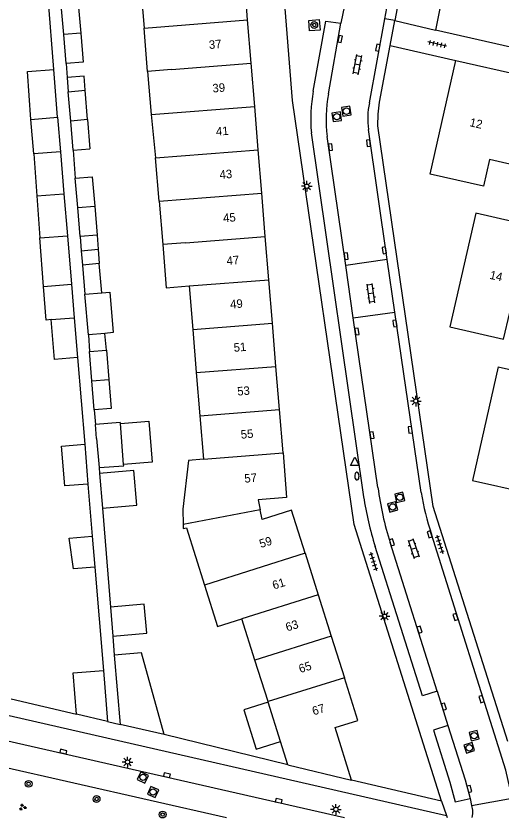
# Model space of a CAD drawing. Extents: x 124000 to 128010, y 398999 to 403000.
# Drawn here: x 127404.1 to 127461.2, y 398999.9 to 399094.1 of the extents above; entities that cross this region are included whole.
import ezdxf

# ---------------------------------------------------------------- set-up
doc = ezdxf.new("R2010")
doc.units = 0
for name, color, linetype in [('gg-afsc-erfafscheiding', 7, 'Continuous'), ('gg-afsc-hekwerk', 7, 'Continuous'), ('gg-anno-huisnummerreeks BGT', 7, 'Continuous'), ('gg-bbg-bijgebouw', 7, 'Continuous'), ('gg-bbg-gedigitaliseerde bebouwing', 7, 'Continuous'), ('gg-bbg-gedigitaliseerde bijgebouw', 7, 'Continuous'), ('gg-bbg-hoofdgebouw', 7, 'Continuous'), ('gg-bbg-luifel en loopbrug', 7, 'Continuous'), ('gg-bbg-tussenscheiding', 7, 'Continuous'), ('gg-knt-verharding', 7, 'Continuous'), ('gg-knt-verharding nz', 7, 'Continuous'), ('gt-grn-weggrens', 7, 'Continuous'), ('gt-symb-boom', 7, 'Continuous'), ('gt-symb-brandkraan', 7, 'Continuous'), ('gt-symb-groenvak', 7, 'Continuous'), ('gt-symb-klinker verharding', 7, 'Continuous'), ('gt-symb-kolk', 7, 'Continuous'), ('gt-symb-lichtmast', 7, 'Continuous'), ('gt-symb-rioolschacht', 7, 'Continuous'), ('gt-symb-tegel verharding', 7, 'Continuous'), ('gt-symb-waterafsluiter', 7, 'Continuous')]:
    doc.layers.add(name, color=color, linetype=linetype)

# ---------------------------------------------------------------- blocks, each defined once
blk = doc.blocks.new('gt0-TEG1')
at = {"layer": 'gt-symb-tegel verharding'}
for p, q in [((-1.125, 0), (1.125, 0)), ((-0.9, -0.25), (-0.9, 0.25)), ((-0.45, -0.25), (-0.45, 0.25)), ((0, -0.25), (0, 0.25)), ((0.45, -0.25), (0.45, 0.25)), ((0.9, -0.25), (0.9, 0.25))]:
    blk.add_line(p, q, dxfattribs=at)
blk = doc.blocks.new('gt0-RS')
at = {"layer": 'gt-symb-rioolschacht'}
blk.add_lwpolyline([(-0.5, -0.5), (0.5, -0.5), (0.5, 0.5), (-0.5, 0.5)], close=True, dxfattribs=at)
blk.add_circle((0, 0), 0.375, dxfattribs=at)
blk = doc.blocks.new('gt0-KL1')
at = {"layer": 'gt-symb-klinker verharding'}
for p, q in [((-1.15, 0.3), (1.15, 0.3)), ((-1, -0.3), (-1, 0.3)), ((-0.5, 0.3), (-0.5, 0.45)), ((0, -0.3), (0, 0.3)), ((0.5, 0.3), (0.5, 0.45)), ((1, -0.3), (1, 0.3)), ((-1.15, -0.3), (1.15, -0.3)), ((-0.5, -0.45), (-0.5, -0.3)), ((0.5, -0.45), (0.5, -0.3))]:
    blk.add_line(p, q, dxfattribs=at)
blk = doc.blocks.new('gt0-KOLK')
at = {"layer": 'gt-symb-kolk'}
blk.add_lwpolyline([(0, 0), (0.375, 0), (0.375, 0.4), (-0.375, 0.4), (-0.375, 0), (0, 0)], dxfattribs=at)
blk = doc.blocks.new('gt0-BOOM')
at = {"layer": 'gt-symb-boom'}
for radius in [0.4, 0.2]:
    blk.add_circle((0, 0), radius, dxfattribs=at)
blk = doc.blocks.new('gt0-LMAST')
at = {"layer": 'gt-symb-lichtmast'}
for p, q in [((-0.182, 0.173), (-0.447, 0.438)), ((-0.005, 0.246), (-0.005, 0.621)), ((0.172, 0.173), (0.437, 0.438)), ((-0.255, -0.004), (-0.63, -0.004)), ((-0.182, -0.181), (-0.447, -0.446)), ((-0.005, -0.254), (-0.005, -0.629)), ((0.437, -0.446), (0.172, -0.181)), ((0.245, -0.004), (0.62, -0.004))]:
    blk.add_line(p, q, dxfattribs=at)
blk.add_circle((-0.005, -0.004), 0.25, dxfattribs=at)
blk = doc.blocks.new('gt0-WAFSL')
at = {"layer": 'gt-symb-waterafsluiter'}
for p, q in [((-0.5, -0.333), (0, 0.667)), ((0, 0.667), (0.5, -0.333)), ((0.5, -0.333), (-0.5, -0.333))]:
    blk.add_line(p, q, dxfattribs=at)
blk = doc.blocks.new('gt0-BR')
at = {"layer": 'gt-symb-brandkraan'}
for centre, radius, start, end in [((-0.244, 0), 0.206, 107.56694, 252.43307), ((0.599, -2.664), 3, 106.89205, 107.56694), ((0, -0.691), 0.938, 73.10799, 106.89205), ((-0.599, -2.664), 3, 72.43309, 73.10799), ((0.244, 0), 0.206, 287.56695, 72.43309), ((0.599, 2.664), 3, 252.43307, 253.10797), ((0, 0.691), 0.938, 253.10797, 286.89206), ((-0.599, 2.664), 3, 286.89206, 287.56695)]:
    blk.add_arc(centre, radius, start, end, dxfattribs=at)
blk = doc.blocks.new('gt0-GRVAK')
at = {"layer": 'gt-symb-groenvak'}
for p, q in [((-0.11, 0.189), (-0.228, 0.24)), ((-0.182, 0.153), (0.088, 0.153)), ((-0.091, 0.211), (-0.156, 0.322)), ((-0.047, 0.214), (-0.047, 0.393)), ((-0.004, 0.211), (0.061, 0.322)), ((0.015, 0.189), (0.133, 0.24)), ((0.262, -0.052), (0.197, 0.059)), ((0.305, -0.049), (0.305, 0.13)), ((0.349, -0.052), (0.414, 0.059)), ((-0.245, -0.228), (-0.363, -0.177)), ((-0.318, -0.264), (-0.047, -0.264)), ((-0.226, -0.206), (-0.291, -0.095)), ((-0.183, -0.203), (-0.183, -0.024)), ((-0.139, -0.206), (-0.074, -0.095)), ((-0.12, -0.228), (-0.002, -0.177)), ((0.243, -0.074), (0.125, -0.023)), ((0.17, -0.11), (0.441, -0.11)), ((0.368, -0.074), (0.486, -0.023))]:
    blk.add_line(p, q, dxfattribs=at)

msp = doc.modelspace()

# ---------------------------------------------------------------- linework, layer by layer
at = {"layer": 'gg-afsc-erfafscheiding'}
for p, q in [((127408.586, 399087.85), (127406.254, 399117.376)), ((127454.133, 399096.037), (127453.453, 399092.479)), ((127484.718, 399085.382), (127453.453, 399092.479)), ((127410.04, 399088.552), (127410.158, 399086.899)), ((127410.856, 399078.377), (127411.102, 399075.096)), ((127411.365, 399054.028), (127412.208, 399043.843)), ((127413.341, 399047.866), (127413.473, 399046.178)), ((127413.892, 399041.101), (127413.95, 399040.403)), ((127412.594, 399039.169), (127413.102, 399033.03)), ((127414.289, 399036.337), (127415.225, 399024.717)), ((127413.401, 399029.423), (127414.422, 399017.281)), ((127415.513, 399021.299), (127415.68, 399019.07)), ((127436.088, 399006.19), (127421.54, 399009.758))]:
    msp.add_line(p, q, dxfattribs=at)
at = {"layer": 'gg-afsc-hekwerk'}
msp.add_line((127403.564, 399013.944), (127411.233, 399012.13), dxfattribs=at)
at = {"layer": 'gg-bbg-bijgebouw'}
for p, q in [((127409.745, 399091.983), (127409.45, 399095.417)), ((127410.04, 399088.552), (127409.745, 399091.983)), ((127410.276, 399085.246), (127412.269, 399085.414)), ((127410.568, 399081.786), (127410.276, 399085.246)), ((127410.856, 399078.377), (127410.568, 399081.786)), ((127411.399, 399071.65), (127411.102, 399075.096)), ((127411.693, 399068.243), (127411.399, 399071.65)), ((127413.393, 399071.814), (127413.686, 399068.415)), ((127413.686, 399068.415), (127411.693, 399068.243)), ((127412.762, 399054.718), (127414.755, 399054.886)), ((127413.052, 399051.287), (127412.762, 399054.718)), ((127414.755, 399054.886), (127415.045, 399051.452)), ((127413.341, 399047.866), (127413.052, 399051.287)), ((127414.422, 399017.281), (127414.876, 399011.276)), ((127414.876, 399011.276), (127411.233, 399012.13)), ((127421.54, 399009.758), (127416.384, 399010.91))]:
    msp.add_line(p, q, dxfattribs=at)
for points in [[(127409.45, 399095.417), (127411.443, 399095.588), (127411.74, 399092.136)], [(127411.74, 399092.136), (127412.033, 399088.723), (127410.04, 399088.552)], [(127411.102, 399075.096), (127413.095, 399075.268), (127413.393, 399071.814)], [(127415.045, 399051.452), (127415.334, 399048.034), (127413.341, 399047.866)], [(127411.233, 399012.13), (127410.864, 399017.012), (127414.422, 399017.281)]]:
    msp.add_lwpolyline(points, dxfattribs=at)
at = {"layer": 'gg-bbg-gedigitaliseerde bebouwing'}
for p, q in [((127419.6, 399087.626), (127419.191, 399092.722)), ((127419.6, 399087.626), (127420.007, 399082.555)), ((127420.007, 399082.555), (127420.547, 399077.468)), ((127420.963, 399072.401), (127420.547, 399077.468)), ((127420.963, 399072.401), (127421.383, 399067.292)), ((127424.491, 399062.434), (127424.91, 399057.338)), ((127424.91, 399057.338), (127425.327, 399052.259)), ((127425.327, 399052.259), (127425.746, 399047.163)), ((127425.746, 399047.163), (127426.163, 399042.088)), ((127432.222, 399018.472), (127430.682, 399023.345)), ((127433.757, 399013.608), (127432.222, 399018.472)), ((127433.773, 399013.558), (127433.757, 399013.608)), ((127435.223, 399008.944), (127433.773, 399013.558)), ((127436.088, 399006.19), (127435.223, 399008.944))]:
    msp.add_line(p, q, dxfattribs=at)
for points in [[(127421.569, 399098.013), (127418.782, 399097.788), (127419.191, 399092.722)], [(127421.383, 399067.292), (127421.79, 399062.217), (127424.491, 399062.434)], [(127460.784, 399052.937), (127476.025, 399049.506), (127474.583, 399043.177)], [(127426.163, 399042.088), (127424.418, 399041.95), (127423.752, 399036.207), (127423.786, 399034.414)], [(127423.786, 399034.414), (127423.795, 399033.954), (127424.163, 399034.011), (127426.288, 399027.293)], [(127426.288, 399027.293), (127427.824, 399022.44), (127430.682, 399023.345)]]:
    msp.add_lwpolyline(points, dxfattribs=at)
at = {"layer": 'gg-bbg-gedigitaliseerde bijgebouw'}
for p, q in [((127412.542, 399081.969), (127412.269, 399085.414)), ((127405.899, 399082.002), (127409.028, 399082.261)), ((127406.235, 399077.936), (127405.899, 399082.002)), ((127409.028, 399082.261), (127409.365, 399078.195)), ((127412.542, 399081.969), (127412.832, 399078.539)), ((127409.365, 399078.195), (127406.235, 399077.936)), ((127410.856, 399078.377), (127412.832, 399078.539)), ((127406.584, 399073.011), (127409.775, 399073.238)), ((127406.584, 399073.011), (127406.934, 399068.087)), ((127409.775, 399073.238), (127410.182, 399068.317)), ((127406.934, 399068.087), (127410.182, 399068.317)), ((127413.926, 399065.064), (127411.933, 399064.892)), ((127411.933, 399064.892), (127412.23, 399061.453)), ((127414.223, 399061.628), (127413.926, 399065.064)), ((127407.388, 399062.366), (127410.653, 399062.625)), ((127410.653, 399062.625), (127410.978, 399058.702)), ((127412.641, 399056.697), (127412.23, 399061.453)), ((127410.978, 399058.702), (127411.365, 399054.028)), ((127414.584, 399056.865), (127412.641, 399056.697)), ((127413.605, 399044.535), (127413.473, 399046.178)), ((127416.788, 399041.455), (127416.401, 399046.27)), ((127412.208, 399043.843), (127412.594, 399039.169)), ((127413.605, 399044.535), (127413.892, 399041.101)), ((127413.892, 399041.101), (127416.8, 399041.305)), ((127416.8, 399041.305), (127416.788, 399041.455)), ((127413.102, 399033.03), (127413.401, 399029.423)), ((127415.225, 399024.717), (127415.513, 399021.299)), ((127415.68, 399019.07), (127416.384, 399010.91))]:
    msp.add_line(p, q, dxfattribs=at)
for points in [[(127408.267, 399058.478), (127407.701, 399058.433), (127407.388, 399062.366)], [(127414.223, 399061.628), (127415.152, 399061.708), (127415.563, 399056.949), (127414.584, 399056.865)], [(127411.365, 399054.028), (127408.654, 399053.804), (127408.267, 399058.478)], [(127416.401, 399046.27), (127416.39, 399046.412), (127413.473, 399046.178)], [(127412.594, 399039.169), (127409.884, 399038.945), (127409.497, 399043.619), (127412.208, 399043.843)], [(127413.401, 399029.423), (127410.88, 399029.214), (127410.402, 399032.807), (127413.102, 399033.03)], [(127415.513, 399021.299), (127419.499, 399021.635), (127419.211, 399025.053), (127415.225, 399024.717)], [(127421.54, 399009.758), (127418.882, 399019.334), (127415.68, 399019.07)]]:
    msp.add_lwpolyline(points, dxfattribs=at)
at = {"layer": 'gg-bbg-hoofdgebouw'}
for p, q in [((127431.358, 399093.687), (127430.943, 399098.769)), ((127431.775, 399088.594), (127431.358, 399093.687)), ((127455.827, 399088.932), (127471.744, 399085.314)), ((127432.19, 399083.511), (127431.775, 399088.594)), ((127432.606, 399078.427), (127432.19, 399083.511)), ((127433.022, 399073.334), (127432.606, 399078.427)), ((127433.438, 399068.251), (127433.022, 399073.334)), ((127433.853, 399063.168), (127433.438, 399068.251)), ((127434.269, 399058.076), (127433.853, 399063.168)), ((127434.685, 399052.993), (127434.269, 399058.076)), ((127435.1, 399047.91), (127434.685, 399052.993)), ((127435.516, 399042.827), (127435.1, 399047.91)), ((127438.111, 399031.033), (127439.648, 399026.17)), ((127439.648, 399026.17), (127441.191, 399021.288)), ((127441.191, 399021.288), (127442.732, 399016.415)), ((127436.088, 399006.19), (127443.581, 399004.389))]:
    msp.add_line(p, q, dxfattribs=at)
for points in [[(127471.744, 399085.314), (127470.27, 399079.035), (127464.589, 399080.298), (127463.721, 399076.393), (127459.789, 399077.267), (127459.091, 399074.148), (127452.793, 399075.566), (127455.827, 399088.932)], [(127470.576, 399061.504), (127472.019, 399067.811), (127458.187, 399070.976), (127455.133, 399057.616), (127461.438, 399056.192), (127462.17, 399059.325), (127466.079, 399058.43)], [(127460.784, 399052.937), (127457.772, 399039.594), (127464.074, 399038.159), (127464.822, 399041.298), (127468.703, 399040.414), (127469.591, 399044.314), (127474.583, 399043.177)], [(127435.516, 399042.827), (127435.944, 399037.591), (127432.616, 399037.31), (127432.851, 399036.146)], [(127438.111, 399031.033), (127436.515, 399036.082), (127433.083, 399034.997), (127432.851, 399036.146)], [(127443.581, 399004.389), (127441.645, 399010.562), (127444.317, 399011.4), (127442.732, 399016.415)]]:
    msp.add_lwpolyline(points, dxfattribs=at)
at = {"layer": 'gg-bbg-luifel en loopbrug'}
for p, q in [((127409.028, 399082.261), (127408.586, 399087.85)), ((127410.158, 399086.899), (127410.276, 399085.246)), ((127406.235, 399077.936), (127406.584, 399073.011)), ((127409.365, 399078.195), (127409.775, 399073.238)), ((127410.182, 399068.317), (127410.653, 399062.625)), ((127411.693, 399068.243), (127411.813, 399066.568)), ((127413.686, 399068.415), (127413.806, 399066.74)), ((127407.388, 399062.366), (127406.934, 399068.087)), ((127411.813, 399066.568), (127413.806, 399066.74)), ((127411.813, 399066.568), (127411.933, 399064.892)), ((127413.806, 399066.74), (127413.926, 399065.064)), ((127412.641, 399056.697), (127412.762, 399054.718)), ((127414.755, 399054.886), (127414.584, 399056.865)), ((127413.95, 399040.403), (127414.289, 399036.337))]:
    msp.add_line(p, q, dxfattribs=at)
for points in [[(127405.899, 399082.002), (127405.499, 399087.631), (127408.586, 399087.85)], [(127412.269, 399085.414), (127412.134, 399087.061), (127410.158, 399086.899)], [(127416.401, 399046.27), (127419.747, 399046.539), (127420.134, 399041.723), (127416.788, 399041.455)], [(127414.289, 399036.337), (127418.323, 399036.675), (127417.983, 399040.74), (127413.95, 399040.403)], [(127433.773, 399013.558), (127430.918, 399012.66), (127432.368, 399008.047), (127435.223, 399008.944)]]:
    msp.add_lwpolyline(points, dxfattribs=at)
at = {"layer": 'gg-bbg-tussenscheiding'}
for p, q in [((127419.191, 399092.722), (127431.358, 399093.687)), ((127411.74, 399092.136), (127409.745, 399091.983)), ((127422.403, 399087.851), (127431.775, 399088.594)), ((127422.403, 399087.851), (127419.6, 399087.626)), ((127420.007, 399082.555), (127432.19, 399083.511)), ((127412.542, 399081.969), (127410.568, 399081.786)), ((127420.547, 399077.468), (127432.606, 399078.427)), ((127420.963, 399072.401), (127433.022, 399073.334)), ((127411.399, 399071.65), (127413.393, 399071.814)), ((127424.074, 399067.513), (127433.438, 399068.251)), ((127424.074, 399067.513), (127421.383, 399067.292)), ((127424.491, 399062.434), (127433.853, 399063.168)), ((127412.23, 399061.453), (127414.223, 399061.628)), ((127408.267, 399058.478), (127410.978, 399058.702)), ((127424.91, 399057.338), (127434.269, 399058.076)), ((127425.327, 399052.259), (127434.685, 399052.993)), ((127413.052, 399051.287), (127415.045, 399051.452)), ((127425.746, 399047.163), (127435.1, 399047.91)), ((127426.163, 399042.088), (127435.516, 399042.827)), ((127432.851, 399036.146), (127423.786, 399034.414)), ((127438.111, 399031.033), (127426.288, 399027.293)), ((127439.648, 399026.17), (127430.682, 399023.345)), ((127441.191, 399021.288), (127432.222, 399018.472)), ((127442.732, 399016.415), (127433.757, 399013.608))]:
    msp.add_line(p, q, dxfattribs=at)
at = {"layer": 'gg-knt-verharding'}
for p, q in [((127447.496, 399093.805), (127451.866, 399117.43)), ((127453.006, 399117.193), (127448.646, 399093.595)), ((127443.074, 399096.998), (127442.331, 399093.298)), ((127445.673, 399083.946), (127447.496, 399093.805)), ((127448.646, 399093.595), (127453.453, 399092.479)), ((127448.114, 399090.678), (127455.827, 399088.932)), ((127447.771, 399065.544), (127445.552, 399080.805)), ((127444.996, 399037.683), (127438.848, 399080.409)), ((127447.771, 399065.544), (127442.889, 399064.85)), ((127448.668, 399059.369), (127447.771, 399065.544)), ((127443.779, 399058.695), (127448.668, 399059.369)), ((127451.752, 399038.158), (127448.668, 399059.369)), ((127382.929, 399016.633), (127454.737, 399000.244)), ((127453.622, 399014.84), (127454.899, 399010.804)), ((127383.219, 399013.569), (127442.752, 399000)), ((127383.541, 399010.266), (127428.879, 399000)), ((127454.143, 399001.915), (127443.581, 399004.389)), ((127457.504, 399002.232), (127457.662, 399001.41)), ((127457.662, 399001.41), (127462.431, 399002.26)), ((127454.737, 399000.244), (127454.811, 399000))]:
    msp.add_line(p, q, dxfattribs=at)
for points in [[(127454.143, 399001.915), (127443.864, 399034.404), (127436.647, 399084.228), (127433.805, 399119.653)], [(127438.64, 399092.386), (127438.55, 399093.613), (127439.773, 399093.728), (127439.886, 399092.495), (127438.64, 399092.386)], [(127439.075, 399085.302), (127440.564, 399093.548), (127442.331, 399093.298)], [(127461.942, 399008.915), (127453.145, 399036.54), (127446.675, 399081.221), (127446.693, 399082.618), (127446.866, 399084.005), (127448.114, 399090.678)], [(127462.431, 399002.26), (127461.711, 399005.575), (127452.96, 399033.297)], [(127453.622, 399014.84), (127451.897, 399014.299), (127446.344, 399031.844)], [(127454.899, 399010.804), (127453.186, 399010.251), (127455.103, 399004.153), (127455.742, 399001.855), (127457.504, 399002.232)], [(127457.662, 399001.41), (127457.769, 399000.855), (127457.804, 399000.416), (127457.717, 399000.008)], [(127457.715, 399000), (127457.716, 399000.004), (127457.717, 399000.008)]]:
    msp.add_lwpolyline(points, dxfattribs=at)
for centre, radius, start, end in [((127456.534, 399082.04), 17.762, 169.41804, 185.26955), ((127454.853, 399082.02), 9.38, 168.14777, 187.44003), ((127481.252, 399042.908), 29.88, 189.14791, 198.76367), ((127480.858, 399042.887), 36.238, 188.25678, 197.74249)]:
    msp.add_arc(centre, radius, start, end, dxfattribs=at)
at = {"layer": 'gg-knt-verharding nz'}
for p, q in [((127440.85, 399084.993), (127442.331, 399093.298)), ((127442.889, 399064.85), (127440.701, 399079.981)), ((127443.779, 399058.695), (127442.889, 399064.85)), ((127446.661, 399038.764), (127443.779, 399058.695)), ((127453.622, 399014.84), (127448.105, 399032.292))]:
    msp.add_line(p, q, dxfattribs=at)
msp.add_lwpolyline([(127454.899, 399010.804), (127456.912, 399004.413), (127457.504, 399002.232)], dxfattribs=at)
for centre, radius, start, end in [((127458.787, 399081.952), 18.193, 170.37641, 186.21794), ((127486.107, 399044.168), 39.814, 187.80067, 197.35442)]:
    msp.add_arc(centre, radius, start, end, dxfattribs=at)
at = {"layer": 'gt-grn-weggrens'}
for p, q in [((127448.646, 399093.595), (127447.496, 399093.805)), ((127448.114, 399090.678), (127448.646, 399093.595)), ((127414.876, 399011.276), (127416.384, 399010.91)), ((127454.143, 399001.915), (127454.737, 399000.244))]:
    msp.add_line(p, q, dxfattribs=at)

# ---------------------------------------------------------------- block references
at = {"layer": 'gt-symb-boom'}
for p in [(127439.186, 399093.083), (127405.62, 399003.955), (127413.603, 399002.173), (127421.372, 399000.349)]:
    msp.add_blockref('gt0-BOOM', p, dxfattribs=at)
at = {"layer": 'gt-symb-brandkraan', "rotation": -87.42085250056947}
msp.add_blockref('gt0-BR', (127444.203, 399040.097), dxfattribs=at)
at = {"layer": 'gt-symb-groenvak'}
msp.add_blockref('gt0-GRVAK', (127404.909, 399001.208), dxfattribs=at)
at = {"layer": 'gt-symb-klinker verharding'}
for p, rotation in [((127444.27, 399088.432), 79.45426563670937), ((127445.859, 399061.56), 98.21920924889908), ((127450.864, 399031.596), -71.40202220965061)]:
    msp.add_blockref('gt0-KL1', p, dxfattribs=dict(at, rotation=rotation))
at = {"layer": 'gt-symb-kolk'}
for p, rotation in [((127442.425, 399091.4), 78.28547478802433), ((127446.859, 399090.381), 77.99329169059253), ((127445.769, 399079.218), 96.37182240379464), ((127441.302, 399078.754), 96.42874774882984), ((127442.74, 399065.909), -81.489065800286), ((127447.216, 399066.596), -81.489065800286), ((127448.466, 399057.997), -81.43241009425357), ((127444.016, 399057.05), -82.93185994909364), ((127450.269, 399045.513), -81.83749053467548), ((127445.779, 399044.881), -81.89420641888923), ((127452.557, 399033.206), -71.94544753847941), ((127448.12, 399032.275), -73.43253308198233), ((127455.599, 399023.499), -73.61369433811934), ((127451.36, 399022.008), -72.85095611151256), ((127458.652, 399013.847), -72.18111108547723), ((127454.23, 399012.974), -74.10181291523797), ((127409.661, 399007.543), -12.771242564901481), ((127421.829, 399004.783), -12.882979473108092), ((127457.231, 399003.303), -75.28268885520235), ((127434.976, 399001.77), -12.882979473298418)]:
    msp.add_blockref('gt0-KOLK', p, dxfattribs=dict(at, rotation=rotation))
at = {"layer": 'gt-symb-lichtmast'}
for p in [(127438.311, 399074.151), (127451.145, 399048.922), (127447.452, 399023.65), (127417.247, 399006.523), (127441.739, 399000.958)]:
    msp.add_blockref('gt0-LMAST', p, dxfattribs=at)
at = {"layer": 'gt-symb-rioolschacht'}
for p, rotation in [((127442.968, 399082.962), -81.25383773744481), ((127441.832, 399082.314), -82.29934460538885), ((127449.241, 399037.614), -77.22875743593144), ((127448.404, 399036.482), -74.75492966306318), ((127457.981, 399009.61), -76.17220496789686), ((127457.405, 399008.185), -72.36228444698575), ((127419.06, 399004.717), -25.411600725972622), ((127420.246, 399002.994), 65.9734934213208)]:
    msp.add_blockref('gt0-RS', p, dxfattribs=dict(at, rotation=rotation))
at = {"layer": 'gt-symb-tegel verharding'}
for p, rotation in [((127453.635, 399090.839), 167.22875743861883), ((127453.946, 399032.102), -72.59811208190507), ((127446.152, 399030.08), -72.72457972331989)]:
    msp.add_blockref('gt0-TEG1', p, dxfattribs=dict(at, rotation=rotation))
at = {"layer": 'gt-symb-waterafsluiter'}
msp.add_blockref('gt0-WAFSL', (127443.949, 399041.663), dxfattribs=at)

# ---------------------------------------------------------------- texts
at = {"layer": 'gg-anno-huisnummerreeks BGT'}
for s, rotation, p in [('37', 4.7, (127426.846, 399090.259)), ('39', 4.6, (127427.263, 399085.149)), ('12', 347.2, (127457.379, 399081.211)), ('41', 4.7, (127427.679, 399080.068)), ('43', 4.6, (127428.093, 399075.004)), ('45', 4.7, (127428.51, 399069.907)), ('47', 4.6, (127428.92, 399064.888)), ('14', 347.1, (127459.736, 399063.286)), ('49', 4.6, (127429.337, 399059.774)), ('51', 4.7, (127429.753, 399054.695)), ('53', 4.6, (127430.173, 399049.551)), ('55', 4.7, (127430.588, 399044.488)), ('57', 4.6, (127431.01, 399039.32)), ('59', 17.5, (127432.909, 399031.641)), ('61', 17.5, (127434.448, 399026.767)), ('63', 17.5, (127436.006, 399021.841)), ('65', 17.6, (127437.548, 399016.963)), ('67', 17.5, (127439.121, 399011.987))]:
    msp.add_text(s, height=1, rotation=rotation, dxfattribs=at).set_placement(p)

doc.saveas('drawing.dxf')
